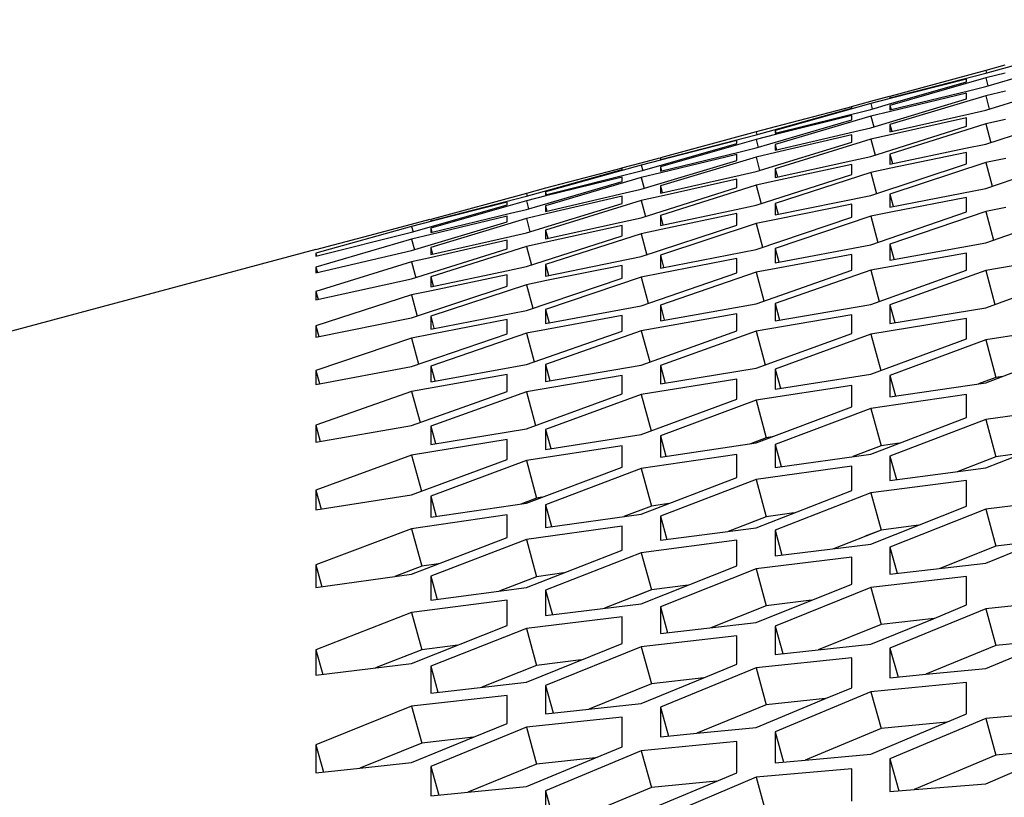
# Model space of a CAD drawing. Header units: millimetres. Extents: x 0 to 420, y 0 to 297.
# Tile 265 of 502: x 237.49 to 239.98, y 249.99 to 251.95. Entities that reach past the tile are written whole.
import ezdxf

# ---------------------------------------------------------------- set-up
doc = ezdxf.new("R2010")
doc.units = ezdxf.units.MM
doc.header["$LTSCALE"] = 23.1
doc.layers.get('0').update_dxf_attribs({"linetype": 'CONTINUOUS'})
doc.layers.add('DIM_PILOTEES', color=7, linetype='CONTINUOUS')
doc.styles.add('TEXTSTYLE_2', font='txt', dxfattribs={"width": 0.97619})
doc.styles.add('TEXTSTYLE_3', font='txt', dxfattribs={"width": 1.071429})
doc.styles.add('TEXTSTYLE_6', font='txt', dxfattribs={"width": 1.178571})
doc.dimstyles.new('DIMSTYLE_1', dxfattribs={"dimtxt": 2.5, "dimasz": 0.1875, "dimexe": 0.125, "dimexo": 0.0625, "dimgap": 1.25, "dimtad": 0, "dimtih": 1, "dimtoh": 1, "dimdsep": 46, "dimtxsty": 'TEXTSTYLE_2', "dimblk": '_FILLED', "dimblk1": '_FILLED', "dimblk2": '_FILLED', "dimcen": 0.09, "dimazin": 2, "dimtfac": 1, "dimtofl": 0, "dimtmove": 0, "dimatfit": 3, "dimldrblk": '_FILLED', "dimfxl": 1, "dimtolj": 1, "dimarcsym": 0})
doc.dimstyles.new('DIMSTYLE_2', dxfattribs={"dimtxt": 2.5, "dimasz": 0.1875, "dimexe": 0.125, "dimexo": 0.0625, "dimgap": 1.25, "dimtad": 0, "dimtih": 1, "dimtoh": 1, "dimdsep": 46, "dimtxsty": 'TEXTSTYLE_3', "dimblk": '_FILLED', "dimblk1": '_FILLED', "dimblk2": '_FILLED', "dimcen": 0.09, "dimazin": 2, "dimtfac": 1, "dimtofl": 0, "dimtmove": 0, "dimatfit": 3, "dimldrblk": '_FILLED', "dimfxl": 1, "dimtolj": 1, "dimarcsym": 0})
doc.dimstyles.new('DIMSTYLE_5', dxfattribs={"dimtxt": 2.5, "dimasz": 0.1875, "dimexe": 0.125, "dimexo": 0.0625, "dimgap": 1.25, "dimtad": 0, "dimtih": 1, "dimtoh": 1, "dimdsep": 46, "dimtxsty": 'TEXTSTYLE_6', "dimblk": '_FILLED', "dimblk1": '_FILLED', "dimblk2": '_FILLED', "dimcen": 0.09, "dimazin": 2, "dimtfac": 1, "dimtofl": 0, "dimtmove": 0, "dimatfit": 3, "dimldrblk": '_FILLED', "dimfxl": 1, "dimtolj": 1, "dimarcsym": 0})

# ---------------------------------------------------------------- blocks, each defined once
blk = doc.blocks.new('_FILLED')
at = {"color": 0, "linetype": 'BYBLOCK'}
blk.add_solid([(0, 0), (-1, 0.167), (-1, -0.167)], dxfattribs=at)
blk = doc.blocks.new('*D0')
at = {"layer": 'DIM_PILOTEES', "color": 2, "linetype": 'CONTINUOUS'}
for p, q in [((218.8808, 254.2086), (215.0951, 254.2086)), ((215.2201, 254.2086), (215.2201, 191.7537)), ((273.8528, 254.2086), (218.8808, 254.2086)), ((215.2201, 129.4471), (215.2201, 186.7537)), ((218.8808, 129.4471), (215.0951, 129.4471)), ((273.8782, 129.4471), (218.8808, 129.4471))]:
    blk.add_line(p, q, dxfattribs=at)
at = {"layer": 'DIM_PILOTEES', "color": 2, "linetype": 'CONTINUOUS', "xscale": 0.1875, "yscale": 0.1875, "zscale": 0.1875}
for p, rotation in [((215.2201, 254.2086), 90), ((215.2201, 129.4471), 270)]:
    blk.add_blockref('_FILLED', p, dxfattribs=dict(at, rotation=rotation))
at = {"layer": 'DIM_PILOTEES', "color": 2, "linetype": 'CONTINUOUS', "insert": (215.2201, 190.5037), "char_height": 2.5, "width": 10.982143, "attachment_point": 2, "line_spacing_factor": 0.9, "style": 'TEXTSTYLE_2'}
blk.add_mtext('{\\ftxt;\\W0.0001;\\H0.0001;\\~}{\\ftxt;\\W2.9285714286;\\H2.5; }{\\ftxt;\\W0.0001;\\H0.0001;\\~}', dxfattribs=at)
blk = doc.blocks.new('*D1')
at = {"layer": 'DIM_PILOTEES', "color": 2, "linetype": 'CONTINUOUS'}
for p, q in [((226.3883, 264.6125), (226.3883, 265.9875)), ((243.2945, 264.6125), (243.2945, 265.9875)), ((226.3883, 265.8625), (225.8883, 265.8625)), ((243.2945, 265.8625), (243.7945, 265.8625)), ((226.3883, 206.2157), (226.3883, 264.6125)), ((243.2945, 226.5584), (243.2945, 264.6125))]:
    blk.add_line(p, q, dxfattribs=at)
at = {"layer": 'DIM_PILOTEES', "color": 2, "linetype": 'CONTINUOUS', "xscale": 0.1875, "yscale": 0.1875, "zscale": 0.1875}
blk.add_blockref('_FILLED', (226.3883, 265.8625), dxfattribs=at)
at = {"layer": 'DIM_PILOTEES', "color": 2, "linetype": 'CONTINUOUS', "xscale": 0.1875, "yscale": 0.1875, "zscale": 0.1875, "rotation": 180}
blk.add_blockref('_FILLED', (243.2945, 265.8625), dxfattribs=at)
at = {"layer": 'DIM_PILOTEES', "color": 2, "linetype": 'CONTINUOUS', "insert": (235.5503, 267.1125), "char_height": 2.5, "width": 8.035714, "attachment_point": 2, "line_spacing_factor": 0.9, "style": 'TEXTSTYLE_3'}
blk.add_mtext('{\\ftxt;\\W0.0001;\\H0.0001;\\~}{\\ftxt;\\W2.1428571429;\\H2.5; }{\\ftxt;\\W0.0001;\\H0.0001;\\~}', dxfattribs=at)
blk = doc.blocks.new('*D8')
at = {"layer": 'DIM_PILOTEES', "color": 2, "linetype": 'CONTINUOUS'}
for p, q in [((226.3883, 276.7141), (226.3883, 278.0891)), ((276.2211, 276.7141), (276.2211, 278.0891)), ((226.3883, 277.9641), (248.9616, 277.9641)), ((276.2211, 277.9641), (257.3545, 277.9641)), ((226.3883, 206.2157), (226.3883, 276.7141)), ((276.2211, 241.6204), (276.2211, 276.7141))]:
    blk.add_line(p, q, dxfattribs=at)
at = {"layer": 'DIM_PILOTEES', "color": 2, "linetype": 'CONTINUOUS', "xscale": 0.1875, "yscale": 0.1875, "zscale": 0.1875, "rotation": 180}
blk.add_blockref('_FILLED', (226.3883, 277.9641), dxfattribs=at)
at = {"layer": 'DIM_PILOTEES', "color": 2, "linetype": 'CONTINUOUS', "xscale": 0.1875, "yscale": 0.1875, "zscale": 0.1875}
blk.add_blockref('_FILLED', (276.2211, 277.9641), dxfattribs=at)
at = {"layer": 'DIM_PILOTEES', "color": 2, "linetype": 'CONTINUOUS', "insert": (253.158, 279.2141), "char_height": 2.5, "width": 8.839286, "attachment_point": 2, "line_spacing_factor": 0.9, "style": 'TEXTSTYLE_6'}
blk.add_mtext('{\\ftxt;\\W0.0001;\\H0.0001;\\~}{\\ftxt;\\W2.3571428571;\\H2.5; }{\\ftxt;\\W0.0001;\\H0.0001;\\~}', dxfattribs=at)

msp = doc.modelspace()

# ---------------------------------------------------------------- linework, layer by layer
at = {"color": 3, "linetype": 'CONTINUOUS'}
for p, q in [((239.9756, 251.8285), (240.1713, 251.883)), ((239.9298, 251.7822), (240.1713, 251.8531)), ((239.9298, 251.823), (239.6883, 251.7572)), ((239.6883, 251.7536), (239.9298, 251.8157)), ((239.9782, 251.8358), (239.9298, 251.823)), ((239.9298, 251.8157), (239.9756, 251.8285)), ((239.9789, 251.8163), (239.9298, 251.8041)), ((239.6844, 251.7374), (239.8815, 251.7937)), ((239.9298, 251.8041), (239.6883, 251.7347)), ((239.8815, 251.801), (239.6888, 251.7517)), ((239.8815, 251.7937), (239.8815, 251.801)), ((239.9298, 251.7226), (240.1713, 251.797)), ((239.6883, 251.7238), (239.8895, 251.7725)), ((239.8895, 251.7725), (239.9298, 251.7822)), ((239.9795, 251.7706), (239.9298, 251.759)), ((239.5915, 251.7322), (239.64, 251.745)), ((239.64, 251.745), (239.6872, 251.7578)), ((239.6888, 251.7517), (239.64, 251.7392)), ((239.64, 251.6782), (239.8815, 251.7508)), ((239.9298, 251.759), (239.6883, 251.686)), ((239.6883, 251.7572), (239.6883, 251.7536)), ((239.8815, 251.7653), (239.6894, 251.7192)), ((239.8815, 251.7508), (239.8815, 251.7653)), ((239.396, 251.6732), (239.5917, 251.7277)), ((239.64, 251.7392), (239.3985, 251.6716)), ((239.3985, 251.6643), (239.64, 251.7246)), ((239.5917, 251.7313), (239.3987, 251.6805)), ((239.5917, 251.7277), (239.5917, 251.7313)), ((239.64, 251.7246), (239.6844, 251.7374)), ((239.6894, 251.7192), (239.64, 251.7072)), ((239.6883, 251.7347), (239.6883, 251.7238)), ((239.8895, 251.7135), (239.9298, 251.7226)), ((239.3502, 251.6271), (239.5917, 251.6979)), ((239.64, 251.7072), (239.3985, 251.6361)), ((239.5917, 251.7088), (239.3993, 251.6611)), ((239.5917, 251.6979), (239.5917, 251.7088)), ((239.6883, 251.6679), (239.8895, 251.7135)), ((239.8815, 251.7036), (239.69, 251.6605)), ((239.8815, 251.6818), (239.8815, 251.7036)), ((239.9298, 251.6369), (240.1713, 251.7147)), ((239.98, 251.6987), (239.9298, 251.6877)), ((239.3502, 251.6677), (239.1087, 251.6019)), ((239.3987, 251.6805), (239.3502, 251.6677)), ((239.3502, 251.6604), (239.396, 251.6732)), ((239.3985, 251.6716), (239.3985, 251.6643)), ((239.3985, 251.6216), (239.5998, 251.6688)), ((239.5998, 251.6688), (239.64, 251.6782)), ((239.64, 251.6056), (239.8815, 251.6818)), ((239.9298, 251.6877), (239.6883, 251.6113)), ((239.6883, 251.686), (239.6883, 251.6679)), ((239.1087, 251.5983), (239.3502, 251.6604)), ((239.3502, 251.6488), (239.1087, 251.5795)), ((239.3019, 251.6457), (239.1092, 251.5964)), ((239.3019, 251.6385), (239.3019, 251.6457)), ((239.3993, 251.6611), (239.3502, 251.6488)), ((239.3502, 251.5677), (239.5917, 251.6421)), ((239.64, 251.6492), (239.3985, 251.5745)), ((239.5917, 251.6602), (239.3999, 251.6156)), ((239.5917, 251.6421), (239.5917, 251.6602)), ((239.69, 251.6605), (239.64, 251.6492)), ((239.1049, 251.5822), (239.3019, 251.6385)), ((239.1087, 251.5687), (239.31, 251.6174)), ((239.31, 251.6174), (239.3502, 251.6271)), ((239.3985, 251.6361), (239.3985, 251.6216)), ((239.6883, 251.5859), (239.8793, 251.6262)), ((239.8793, 251.6262), (239.9298, 251.6369)), ((239.0604, 251.5897), (239.1076, 251.6025)), ((239.1092, 251.5964), (239.0604, 251.5839)), ((239.0604, 251.5232), (239.3019, 251.5958)), ((239.3502, 251.6039), (239.1087, 251.5311)), ((239.1087, 251.6019), (239.1087, 251.5983)), ((239.3019, 251.6102), (239.1099, 251.564)), ((239.3019, 251.5958), (239.3019, 251.6102)), ((239.3999, 251.6156), (239.3502, 251.6039)), ((239.3985, 251.5528), (239.5897, 251.5947)), ((239.5897, 251.5947), (239.64, 251.6056)), ((239.6883, 251.6113), (239.6883, 251.5859)), ((239.8815, 251.6157), (239.6905, 251.5757)), ((239.8815, 251.5866), (239.8815, 251.6157)), ((239.9298, 251.525), (240.1713, 251.6063)), ((239.9804, 251.6006), (239.9298, 251.5904)), ((238.8165, 251.518), (239.0121, 251.5724)), ((239.0604, 251.5839), (238.819, 251.5163)), ((238.819, 251.5091), (239.0604, 251.5694)), ((239.0121, 251.576), (238.8191, 251.5252)), ((239.0119, 251.5769), (239.0604, 251.5897)), ((239.0121, 251.5724), (239.0121, 251.576)), ((239.0604, 251.5694), (239.1049, 251.5822)), ((239.1087, 251.5795), (239.1087, 251.5687)), ((239.31, 251.5587), (239.3502, 251.5677)), ((239.3985, 251.5745), (239.3985, 251.5528)), ((239.5917, 251.5855), (239.4004, 251.544)), ((239.5917, 251.5602), (239.5917, 251.5855)), ((239.64, 251.5071), (239.8815, 251.5866)), ((239.6905, 251.5757), (239.64, 251.565)), ((239.9298, 251.5904), (239.6883, 251.5105)), ((238.7707, 251.472), (239.0121, 251.5428)), ((239.0604, 251.5521), (238.819, 251.481)), ((239.0121, 251.5536), (238.8198, 251.5059)), ((239.0121, 251.5428), (239.0121, 251.5536)), ((239.1099, 251.564), (239.0604, 251.5521)), ((239.1087, 251.513), (239.31, 251.5587)), ((239.3019, 251.5487), (239.1104, 251.5056)), ((239.3019, 251.527), (239.3019, 251.5487)), ((239.3502, 251.4823), (239.5917, 251.5602)), ((239.4004, 251.544), (239.3502, 251.533)), ((239.64, 251.565), (239.3985, 251.4869)), ((238.8191, 251.5252), (238.7707, 251.5124)), ((238.7707, 251.5052), (238.8165, 251.518)), ((239.0202, 251.5138), (239.0604, 251.5232)), ((239.0604, 251.4509), (239.3019, 251.527)), ((239.3502, 251.533), (239.1087, 251.4566)), ((239.1087, 251.5311), (239.1087, 251.513)), ((239.6883, 251.4779), (239.9298, 251.525)), ((238.7707, 251.5124), (238.5292, 251.4466)), ((238.5292, 251.443), (238.7707, 251.5052)), ((238.7707, 251.4936), (238.5292, 251.4243)), ((238.8198, 251.5059), (238.7707, 251.4936)), ((238.819, 251.5163), (238.819, 251.5091)), ((238.819, 251.4666), (239.0202, 251.5138)), ((239.0604, 251.4943), (238.819, 251.4197)), ((239.0121, 251.5052), (238.8204, 251.4605)), ((239.0121, 251.4872), (239.0121, 251.5052)), ((239.1104, 251.5056), (239.0604, 251.4943)), ((239.3985, 251.458), (239.64, 251.5071)), ((239.6883, 251.5105), (239.6883, 251.4779)), ((239.8815, 251.5017), (239.6908, 251.4648)), ((239.8815, 251.4655), (239.8815, 251.5017)), ((238.5253, 251.427), (238.7224, 251.4833)), ((238.7224, 251.4905), (238.5297, 251.4412)), ((238.7224, 251.4833), (238.7224, 251.4905)), ((238.7304, 251.4623), (238.7707, 251.472)), ((238.7707, 251.4129), (239.0121, 251.4872)), ((238.819, 251.481), (238.819, 251.4666)), ((239.1087, 251.4314), (239.2997, 251.4717)), ((239.2997, 251.4717), (239.3502, 251.4823)), ((239.3985, 251.4869), (239.3985, 251.458)), ((239.5917, 251.4848), (239.4009, 251.4463)), ((239.5917, 251.4522), (239.5917, 251.4848)), ((239.9808, 251.4765), (239.9298, 251.467)), ((239.9298, 251.3872), (240.1713, 251.4719)), ((238.4809, 251.4344), (238.5281, 251.4472)), ((238.5292, 251.4135), (238.7304, 251.4623)), ((238.7707, 251.4489), (238.5292, 251.3761)), ((238.5292, 251.4466), (238.5292, 251.443)), ((238.7224, 251.4551), (238.5303, 251.4089)), ((238.7224, 251.4407), (238.7224, 251.4551)), ((238.8204, 251.4605), (238.7707, 251.4489)), ((239.0102, 251.44), (239.0604, 251.4509)), ((239.1087, 251.4566), (239.1087, 251.4314)), ((239.3019, 251.4612), (239.1109, 251.4211)), ((239.3019, 251.4323), (239.3019, 251.4612)), ((239.3502, 251.371), (239.5917, 251.4522)), ((239.4009, 251.4463), (239.3502, 251.4361)), ((239.64, 251.4549), (239.3985, 251.3734)), ((239.64, 251.3825), (239.8815, 251.4655)), ((239.6908, 251.4648), (239.64, 251.4549)), ((239.9298, 251.467), (239.6883, 251.3838)), ((238.4809, 251.4286), (238.2394, 251.3611)), ((238.3602, 251.4025), (238.4809, 251.4344)), ((238.5297, 251.4412), (238.4809, 251.4286)), ((238.4809, 251.3682), (238.7224, 251.4407)), ((238.4809, 251.4142), (238.5253, 251.427)), ((238.5292, 251.4243), (238.5292, 251.4135)), ((238.819, 251.398), (239.0102, 251.44)), ((238.819, 251.4197), (238.819, 251.398)), ((239.0121, 251.4309), (238.8209, 251.3892)), ((239.0121, 251.4056), (239.0121, 251.4309)), ((239.0604, 251.3528), (239.3019, 251.4323)), ((239.1109, 251.4211), (239.0604, 251.4105)), ((239.3502, 251.4361), (239.1087, 251.3563)), ((238.2394, 251.3539), (238.4809, 251.4142)), ((238.2394, 251.3704), (238.3602, 251.4025)), ((238.4809, 251.397), (238.2394, 251.3259)), ((238.5303, 251.4089), (238.4809, 251.397)), ((238.5292, 251.3581), (238.7304, 251.4038)), ((238.7224, 251.3939), (238.5309, 251.3507)), ((238.7224, 251.3722), (238.7224, 251.3939)), ((238.7304, 251.4038), (238.7707, 251.4129)), ((238.7707, 251.3278), (239.0121, 251.4056)), ((239.0604, 251.4105), (238.819, 251.3324)), ((238.2394, 251.3707), (235.0709, 250.5217)), ((238.2394, 251.3707), (238.2394, 251.3704)), ((238.2394, 251.3115), (238.4809, 251.3682)), ((238.4809, 251.2962), (238.7224, 251.3722)), ((238.7707, 251.3783), (238.5292, 251.302)), ((238.5292, 251.3761), (238.5292, 251.3581)), ((238.8209, 251.3892), (238.7707, 251.3783)), ((239.1087, 251.3238), (239.3502, 251.371)), ((239.3985, 251.3372), (239.64, 251.3825)), ((239.3985, 251.3734), (239.3985, 251.3372)), ((239.6883, 251.3439), (239.9298, 251.3872)), ((239.6883, 251.3838), (239.6883, 251.3439)), ((238.2394, 251.3611), (238.2394, 251.3539)), ((238.5309, 251.3507), (238.4809, 251.3394)), ((238.819, 251.3036), (239.0604, 251.3528)), ((239.1087, 251.3563), (239.1087, 251.3238)), ((239.3019, 251.3477), (239.1113, 251.3107)), ((239.3019, 251.3116), (239.3019, 251.3477)), ((239.5917, 251.3581), (239.4012, 251.3227)), ((239.5917, 251.3184), (239.5917, 251.3581)), ((239.8815, 251.3618), (239.64, 251.3188)), ((239.8815, 251.3183), (239.8815, 251.3618)), ((240.1713, 251.3587), (239.9298, 251.3177)), ((238.4809, 251.3394), (238.2394, 251.2648)), ((238.2394, 251.3259), (238.2394, 251.3115)), ((238.7202, 251.3172), (238.7707, 251.3278)), ((238.819, 251.3324), (238.819, 251.3036)), ((239.0121, 251.3306), (238.8213, 251.292)), ((239.0121, 251.2981), (239.0121, 251.3306)), ((239.4012, 251.3227), (239.3502, 251.3132)), ((239.3502, 251.2338), (239.5917, 251.3184)), ((239.64, 251.3188), (239.3985, 251.234)), ((239.64, 251.2321), (239.8815, 251.3183)), ((238.2394, 251.2433), (238.4809, 251.2962)), ((238.5292, 251.2768), (238.7202, 251.3172)), ((238.5292, 251.302), (238.5292, 251.2768)), ((238.7224, 251.3067), (238.5313, 251.2666)), ((238.7224, 251.2779), (238.7224, 251.3067)), ((238.7707, 251.217), (239.0121, 251.2981)), ((239.0604, 251.3008), (238.819, 251.2194)), ((239.0604, 251.2287), (239.3019, 251.3116)), ((239.1113, 251.3107), (239.0604, 251.3008)), ((239.3502, 251.3132), (239.1087, 251.23)), ((239.9298, 251.3177), (239.6883, 251.2311)), ((239.9298, 251.2236), (240.1713, 251.3115)), ((238.4809, 251.1985), (238.7224, 251.2779)), ((238.7707, 251.2817), (238.5292, 251.202)), ((238.8213, 251.292), (238.7707, 251.2817)), ((238.2394, 251.2648), (238.2394, 251.2433)), ((238.4809, 251.256), (238.2394, 251.178)), ((238.5313, 251.2666), (238.4809, 251.256)), ((238.819, 251.1834), (239.0604, 251.2287)), ((238.819, 251.2194), (238.819, 251.1834)), ((239.1087, 251.1904), (239.3502, 251.2338)), ((239.1087, 251.23), (239.1087, 251.1904)), ((239.3985, 251.234), (239.3985, 251.1907)), ((239.3985, 251.1907), (239.64, 251.2321)), ((239.6883, 251.2311), (239.6883, 251.1841)), ((239.6883, 251.1841), (239.9298, 251.2236)), ((238.2394, 251.1493), (238.4809, 251.1985)), ((238.5292, 251.1697), (238.7707, 251.217)), ((238.5292, 251.202), (238.5292, 251.1697)), ((239.0121, 251.2044), (238.8217, 251.1689)), ((239.0121, 251.1648), (239.0121, 251.2044)), ((239.3019, 251.2084), (239.0604, 251.1653)), ((239.3019, 251.1651), (239.3019, 251.2084)), ((239.5917, 251.2056), (239.3502, 251.1645)), ((239.5917, 251.1587), (239.5917, 251.2056)), ((239.8815, 251.196), (239.64, 251.1569)), ((239.8815, 251.1454), (239.8815, 251.196)), ((238.2394, 251.178), (238.2394, 251.1493)), ((238.7224, 251.1937), (238.5317, 251.1567)), ((238.7224, 251.1578), (238.7224, 251.1937)), ((238.8217, 251.1689), (238.7707, 251.1594)), ((240.1713, 251.1796), (239.9298, 251.1425)), ((238.4809, 251.1468), (238.2394, 251.0654)), ((238.4809, 251.075), (238.7224, 251.1578)), ((238.5317, 251.1567), (238.4809, 251.1468)), ((238.7707, 251.1594), (238.5292, 251.0763)), ((238.7707, 251.0803), (239.0121, 251.1648)), ((239.0604, 251.1653), (238.819, 251.0805)), ((239.0604, 251.0789), (239.3019, 251.1651)), ((239.3502, 251.1645), (239.1087, 251.078)), ((239.3502, 251.0708), (239.5917, 251.1587)), ((239.64, 251.1569), (239.3985, 251.0688)), ((239.64, 251.0558), (239.8815, 251.1454)), ((239.9298, 251.1425), (239.6883, 251.0527)), ((239.9298, 251.0341), (240.1713, 251.1253)), ((238.2394, 251.0295), (238.4809, 251.075)), ((238.5292, 251.0368), (238.7707, 251.0803)), ((238.5292, 251.0763), (238.5292, 251.0368)), ((238.819, 251.0805), (238.819, 251.0374)), ((238.819, 251.0374), (239.0604, 251.0789)), ((239.1087, 251.078), (239.1087, 251.0312)), ((239.1087, 251.0312), (239.3502, 251.0708)), ((238.2394, 251.0654), (238.2394, 251.0295)), ((238.7224, 251.055), (238.4809, 251.0118)), ((238.7224, 251.0119), (238.7224, 251.055)), ((239.0121, 251.0525), (238.7707, 251.0113)), ((239.0121, 251.0058), (239.0121, 251.0525)), ((239.3985, 251.0688), (239.3985, 251.0183)), ((239.3985, 251.0183), (239.64, 251.0558)), ((239.6883, 251.0527), (239.6883, 250.9986)), ((239.3019, 251.0433), (239.0604, 251.0041)), ((239.3019, 250.9929), (239.3019, 251.0433)), ((239.5917, 251.0273), (239.3502, 250.9901)), ((239.5917, 250.9732), (239.5917, 251.0273)), ((239.6883, 250.9986), (239.9298, 251.0341)), ((238.4809, 251.0118), (238.2394, 250.9271)), ((238.4809, 250.9258), (238.7224, 251.0119)), ((238.7707, 251.0113), (238.5292, 250.9249)), ((238.7707, 250.918), (239.0121, 251.0058)), ((239.0604, 251.0041), (238.819, 250.916)), ((239.8815, 251.0045), (239.64, 250.9693)), ((239.8815, 250.9467), (239.8815, 251.0045)), ((239.0604, 250.9034), (239.3019, 250.9929)), ((239.3502, 250.9901), (239.1087, 250.9004)), ((239.3502, 250.8821), (239.5917, 250.9732)), ((240.1713, 250.9749), (239.9298, 250.9417)), ((239.64, 250.9693), (239.3985, 250.8779)), ((239.64, 250.854), (239.8815, 250.9467)), ((238.2394, 250.9271), (238.2394, 250.8842)), ((238.2394, 250.8842), (238.4809, 250.9258)), ((238.5292, 250.9249), (238.5292, 250.8784)), ((239.9298, 250.9417), (239.6883, 250.8486)), ((238.5292, 250.8784), (238.7707, 250.918)), ((238.819, 250.916), (238.819, 250.8658)), ((238.819, 250.8658), (239.0604, 250.9034)), ((239.1087, 250.9004), (239.1087, 250.8465)), ((239.9298, 250.819), (240.1713, 250.9134)), ((238.7224, 250.8906), (238.4809, 250.8513)), ((238.7224, 250.8404), (238.7224, 250.8906)), ((239.0121, 250.875), (238.7707, 250.8376)), ((239.0121, 250.8211), (239.0121, 250.875)), ((239.1087, 250.8465), (239.3502, 250.8821)), ((239.3985, 250.8779), (239.3985, 250.8203)), ((238.4809, 250.8513), (238.2394, 250.7633)), ((239.3019, 250.8526), (239.0604, 250.8172)), ((239.3019, 250.7951), (239.3019, 250.8526)), ((239.3985, 250.8203), (239.64, 250.854)), ((239.6883, 250.8486), (239.6883, 250.7874)), ((238.4809, 250.751), (238.7224, 250.8404)), ((238.7707, 250.8376), (238.5292, 250.748)), ((238.7707, 250.7301), (239.0121, 250.8211)), ((239.5917, 250.8234), (239.3502, 250.7901)), ((239.5917, 250.7622), (239.5917, 250.8234)), ((239.0604, 250.8172), (238.819, 250.726)), ((239.6883, 250.7874), (239.9298, 250.819)), ((239.0604, 250.7024), (239.3019, 250.7951)), ((239.3502, 250.7901), (239.1087, 250.6971)), ((239.8815, 250.7874), (239.64, 250.7561)), ((239.8815, 250.7225), (239.8815, 250.7874)), ((238.2394, 250.7633), (238.2394, 250.7133)), ((238.2394, 250.7133), (238.4809, 250.751)), ((238.5292, 250.748), (238.5292, 250.6944)), ((239.3502, 250.6679), (239.5917, 250.7622)), ((239.64, 250.7561), (239.3985, 250.6615)), ((238.5292, 250.6944), (238.7707, 250.7301)), ((238.819, 250.726), (238.819, 250.6687)), ((239.64, 250.6266), (239.8815, 250.7225)), ((240.1713, 250.7445), (239.9298, 250.7152)), ((238.7224, 250.7007), (238.4809, 250.6652)), ((238.7224, 250.6434), (238.7224, 250.7007)), ((238.819, 250.6687), (239.0604, 250.7024)), ((239.1087, 250.6971), (239.1087, 250.6362)), ((239.9298, 250.7152), (239.6883, 250.619)), ((239.9298, 250.5784), (240.1713, 250.676)), ((238.4809, 250.6652), (238.2394, 250.574)), ((239.0121, 250.6719), (238.7707, 250.6384)), ((239.0121, 250.611), (239.0121, 250.6719)), ((239.1087, 250.6362), (239.3502, 250.6679)), ((239.3985, 250.6615), (239.3985, 250.5969)), ((238.4809, 250.5509), (238.7224, 250.6434)), ((238.7707, 250.6384), (238.5292, 250.5457)), ((239.3019, 250.6363), (239.0604, 250.6049)), ((239.3019, 250.5718), (239.3019, 250.6363)), ((239.3985, 250.5969), (239.64, 250.6266)), ((238.7707, 250.5168), (239.0121, 250.611)), ((239.0604, 250.6049), (238.819, 250.5105)), ((239.6883, 250.619), (239.6883, 250.5508)), ((238.2394, 250.574), (238.2394, 250.517)), ((239.5917, 250.594), (239.3502, 250.5646)), ((239.5917, 250.5257), (239.5917, 250.594)), ((239.6883, 250.5508), (239.9298, 250.5784)), ((238.2394, 250.517), (238.4809, 250.5509)), ((239.0604, 250.476), (239.3019, 250.5718)), ((239.3502, 250.5646), (239.1087, 250.4685)), ((238.5292, 250.5457), (238.5292, 250.485)), ((239.3502, 250.4283), (239.5917, 250.5257)), ((239.8815, 250.5447), (239.64, 250.5174)), ((239.8815, 250.4729), (239.8815, 250.5447)), ((238.5292, 250.485), (238.7707, 250.5168)), ((238.819, 250.5105), (238.819, 250.4461)), ((239.64, 250.5174), (239.3985, 250.4197)), ((238.7224, 250.4853), (238.4809, 250.4538)), ((238.7224, 250.421), (238.7224, 250.4853)), ((238.819, 250.4461), (239.0604, 250.476)), ((240.1713, 250.4887), (239.9298, 250.4634)), ((238.4809, 250.4538), (238.2394, 250.3595)), ((239.1087, 250.4685), (239.1087, 250.4005)), ((239.9298, 250.4634), (239.6883, 250.3641)), ((239.7994, 250.4392), (239.8815, 250.4729)), ((239.0121, 250.4434), (238.7707, 250.4139)), ((239.0121, 250.3755), (239.0121, 250.4434)), ((239.1087, 250.4005), (239.3502, 250.4283)), ((239.64, 250.3739), (239.7994, 250.4392)), ((238.4809, 250.3254), (238.7224, 250.421)), ((238.7707, 250.4139), (238.5292, 250.318)), ((239.3985, 250.4197), (239.3985, 250.3481)), ((239.9298, 250.3125), (240.1713, 250.4131)), ((238.7707, 250.2783), (239.0121, 250.3755)), ((239.3019, 250.3947), (239.0604, 250.3672)), ((239.3019, 250.3232), (239.3019, 250.3947)), ((239.5067, 250.3597), (239.64, 250.3739)), ((238.2394, 250.3595), (238.2394, 250.2954)), ((239.0604, 250.3672), (238.819, 250.2697)), ((239.3985, 250.3481), (239.5067, 250.3597)), ((239.6883, 250.3641), (239.6883, 250.2888)), ((238.2394, 250.2954), (238.4809, 250.3254)), ((239.5917, 250.3392), (239.3502, 250.3138)), ((239.5917, 250.264), (239.5917, 250.3392)), ((238.5292, 250.318), (238.5292, 250.2503)), ((239.3502, 250.3138), (239.1087, 250.2147)), ((239.2184, 250.289), (239.3019, 250.3232)), ((239.779, 250.2978), (239.9298, 250.3125)), ((238.5292, 250.2503), (238.7707, 250.2783)), ((239.0604, 250.2243), (239.2184, 250.289)), ((239.8815, 250.2768), (239.64, 250.2535)), ((239.6883, 250.2888), (239.779, 250.2978)), ((239.8815, 250.198), (239.8815, 250.2768)), ((238.819, 250.2697), (238.819, 250.1984)), ((239.64, 250.2535), (239.3985, 250.1528)), ((239.5258, 250.2366), (239.5917, 250.264)), ((238.7224, 250.2447), (238.4809, 250.2171)), ((238.7224, 250.1735), (238.7224, 250.2447)), ((239.3502, 250.1636), (239.5258, 250.2366)), ((238.4809, 250.2171), (238.2394, 250.1197)), ((238.819, 250.1984), (238.9285, 250.2102)), ((238.9285, 250.2102), (239.0604, 250.2243)), ((239.1087, 250.2147), (239.1087, 250.1397)), ((240.1713, 250.2076), (239.9298, 250.1863)), ((239.0121, 250.1898), (238.7707, 250.1642)), ((239.0121, 250.1148), (239.0121, 250.1898)), ((239.64, 250.096), (239.8815, 250.198)), ((239.9298, 250.1863), (239.6883, 250.084)), ((238.7707, 250.1642), (238.5292, 250.0652)), ((238.6374, 250.1388), (238.7224, 250.1735)), ((239.2008, 250.1489), (239.3502, 250.1636)), ((239.3985, 250.1528), (239.3985, 250.0742)), ((238.4809, 250.0748), (238.6374, 250.1388)), ((239.3019, 250.128), (239.0604, 250.1044)), ((239.1087, 250.1397), (239.2008, 250.1489)), ((239.3019, 250.0494), (239.3019, 250.128)), ((238.2394, 250.1197), (238.2394, 250.0487)), ((239.0604, 250.1044), (238.819, 250.0039)), ((238.9449, 250.087), (239.0121, 250.1148)), ((239.9298, 250.0215), (240.1713, 250.1251)), ((238.7707, 250.0146), (238.9449, 250.087)), ((239.3985, 250.0742), (239.4746, 250.0811)), ((239.4746, 250.0811), (239.64, 250.096)), ((239.6883, 250.084), (239.6883, 250.0018)), ((238.2394, 250.0487), (238.3504, 250.0608)), ((238.3504, 250.0608), (238.4809, 250.0748)), ((238.5292, 250.0652), (238.5292, 249.9906)), ((239.5917, 250.0593), (239.3502, 250.0378)), ((239.5917, 249.9771), (239.5917, 250.0593)), ((239.0604, 249.9476), (239.3019, 250.0494)), ((239.3502, 250.0378), (239.1087, 249.9358)), ((238.6226, 249.9999), (238.7707, 250.0146)), ((238.819, 250.0039), (238.819, 249.9256)), ((239.6883, 250.0018), (239.7498, 250.0069)), ((239.7498, 250.0069), (239.9298, 250.0215)), ((238.5292, 249.9906), (238.6226, 249.9999))]:
    msp.add_line(p, q, dxfattribs=at)
at = {"color": 7, "linetype": 'CONTINUOUS'}
for p, q in [((239.9298, 251.823), (239.9316, 251.8162)), ((239.9298, 251.8041), (239.9352, 251.7837)), ((239.9298, 251.759), (239.9389, 251.725)), ((239.64, 251.7392), (239.6436, 251.7256)), ((239.6883, 251.7347), (239.691, 251.7245)), ((239.64, 251.7072), (239.6473, 251.6801)), ((239.3502, 251.6677), (239.352, 251.6609)), ((239.3985, 251.6716), (239.4003, 251.6648)), ((239.6883, 251.686), (239.6928, 251.6691)), ((239.9298, 251.6877), (239.9425, 251.6403)), ((239.3502, 251.6488), (239.3557, 251.6286)), ((239.64, 251.6492), (239.6509, 251.6086)), ((239.3985, 251.6361), (239.4021, 251.6226)), ((239.3502, 251.6039), (239.3593, 251.5702)), ((239.6883, 251.6113), (239.6947, 251.5876)), ((239.0604, 251.5839), (239.0641, 251.5704)), ((239.1087, 251.5795), (239.1115, 251.5694)), ((239.3985, 251.5745), (239.404, 251.5543)), ((239.9298, 251.5904), (239.9459, 251.5305)), ((239.0604, 251.5521), (239.0677, 251.5251)), ((239.64, 251.565), (239.6546, 251.511)), ((239.1087, 251.5311), (239.1133, 251.5142)), ((239.3502, 251.533), (239.3629, 251.4858)), ((238.7707, 251.5124), (238.7725, 251.5057)), ((238.7707, 251.4936), (238.7761, 251.4734)), ((238.819, 251.5163), (238.8208, 251.5096)), ((239.0604, 251.4943), (239.0713, 251.4539)), ((239.6883, 251.5105), (239.6965, 251.4801)), ((238.819, 251.481), (238.8226, 251.4675)), ((239.3985, 251.4869), (239.4058, 251.4599)), ((238.7707, 251.4489), (238.7797, 251.4153)), ((239.1087, 251.4566), (239.1151, 251.4331)), ((239.64, 251.4549), (239.6579, 251.3887)), ((239.9298, 251.467), (239.9495, 251.3942)), ((238.4809, 251.4286), (238.4845, 251.4152)), ((238.5292, 251.4243), (238.5319, 251.4142)), ((238.819, 251.4197), (238.8244, 251.3995)), ((239.3502, 251.4361), (239.3663, 251.3764)), ((238.4809, 251.397), (238.4881, 251.3701)), ((239.0604, 251.4105), (239.0749, 251.3567)), ((238.5292, 251.3761), (238.5337, 251.3593)), ((238.7707, 251.3783), (238.7833, 251.3312)), ((239.3985, 251.3734), (239.4076, 251.3397)), ((239.6883, 251.3838), (239.6983, 251.3467)), ((238.2394, 251.3611), (238.2412, 251.3544)), ((239.1087, 251.3563), (239.1169, 251.326)), ((238.2394, 251.3259), (238.243, 251.3125)), ((238.4809, 251.3394), (238.4917, 251.2991)), ((238.819, 251.3324), (238.8262, 251.3056)), ((239.64, 251.3188), (239.6614, 251.2397)), ((238.5292, 251.302), (238.5355, 251.2785)), ((239.0604, 251.3008), (239.0783, 251.2349)), ((239.3502, 251.3132), (239.3698, 251.2407)), ((239.9298, 251.3177), (239.953, 251.2321)), ((238.7707, 251.2817), (238.7867, 251.2223)), ((238.2394, 251.2648), (238.2448, 251.2447)), ((238.4809, 251.256), (238.4953, 251.2024)), ((238.819, 251.2194), (238.828, 251.1858)), ((239.1087, 251.23), (239.1187, 251.1931)), ((239.3985, 251.234), (239.4097, 251.1926)), ((239.6883, 251.2311), (239.7005, 251.1861)), ((238.5292, 251.202), (238.5373, 251.1719)), ((238.2394, 251.178), (238.2466, 251.1512)), ((238.4809, 251.1468), (238.4986, 251.0811)), ((238.7707, 251.1594), (238.7902, 251.0872)), ((239.0604, 251.1653), (239.0818, 251.0866)), ((239.3502, 251.1645), (239.3734, 251.0792)), ((239.64, 251.1569), (239.665, 251.0651)), ((239.9298, 251.1425), (239.9557, 251.0477)), ((238.5292, 251.0763), (238.5391, 251.0395)), ((238.819, 251.0805), (238.8301, 251.0393)), ((239.1087, 251.078), (239.1209, 251.0333)), ((238.2394, 251.0654), (238.2484, 251.032)), ((239.3985, 251.0688), (239.4117, 251.0204)), ((239.6883, 251.0527), (239.7025, 251.0007)), ((239.9557, 251.0477), (239.912, 251.0315)), ((239.9727, 251.0503), (239.9557, 251.0477)), ((239.9727, 251.0503), (239.9557, 251.0477)), ((238.4809, 251.0118), (238.5022, 250.9334)), ((238.7707, 251.0113), (238.7937, 250.9264)), ((239.0604, 251.0041), (239.0853, 250.9127)), ((239.3502, 250.9901), (239.3761, 250.8953)), ((239.64, 250.9693), (239.6659, 250.8747)), ((238.2394, 250.9271), (238.2505, 250.8861)), ((238.5292, 250.9249), (238.5413, 250.8804)), ((239.9298, 250.9417), (239.9557, 250.8474)), ((238.819, 250.916), (238.8321, 250.8679)), ((239.1087, 250.9004), (239.1229, 250.8486)), ((239.3912, 250.8976), (239.3761, 250.8953)), ((239.3912, 250.8976), (239.3761, 250.8953)), ((239.3761, 250.8953), (239.3359, 250.8803)), ((239.3985, 250.8779), (239.4137, 250.8225)), ((239.6659, 250.8747), (239.5942, 250.8476)), ((239.7113, 250.8814), (239.6659, 250.8747)), ((238.4809, 250.8513), (238.5057, 250.7602)), ((239.6364, 250.8636), (239.6256, 250.8595)), ((239.6883, 250.8486), (239.7045, 250.7895)), ((239.9557, 250.8474), (239.8575, 250.8096)), ((240.0277, 250.8574), (239.9557, 250.8474)), ((238.7707, 250.8376), (238.7965, 250.7428)), ((239.0604, 250.8172), (239.0863, 250.7227)), ((239.3502, 250.7901), (239.3761, 250.6958)), ((238.2394, 250.7633), (238.2525, 250.7153)), ((238.5292, 250.748), (238.5433, 250.6965)), ((239.64, 250.7561), (239.6659, 250.662)), ((238.7965, 250.7428), (238.7563, 250.7279)), ((238.7696, 250.7329), (238.7563, 250.7279)), ((238.8098, 250.7449), (238.7965, 250.7428)), ((238.8098, 250.7449), (238.7965, 250.7428)), ((238.819, 250.726), (238.8341, 250.6708)), ((239.0863, 250.7227), (239.0164, 250.6963)), ((239.1299, 250.7291), (239.0863, 250.7227)), ((239.1299, 250.7291), (239.0863, 250.7227)), ((239.1087, 250.6971), (239.1249, 250.6383)), ((239.4465, 250.7056), (239.3761, 250.6958)), ((239.9298, 250.7152), (239.9557, 250.6215)), ((239.3761, 250.6958), (239.2796, 250.6587)), ((239.3761, 250.6958), (239.3359, 250.6803)), ((239.7601, 250.6744), (239.6659, 250.662)), ((238.4809, 250.6652), (238.5068, 250.5706)), ((239.3985, 250.6615), (239.4157, 250.599)), ((239.6659, 250.662), (239.5457, 250.6151)), ((239.6659, 250.662), (239.6256, 250.6463)), ((238.7707, 250.6384), (238.7965, 250.5441)), ((240.0713, 250.6356), (239.9557, 250.6215)), ((239.0604, 250.6049), (239.0863, 250.5109)), ((239.6883, 250.619), (239.7066, 250.5529)), ((239.9557, 250.6215), (239.8142, 250.5653)), ((238.2394, 250.574), (238.2545, 250.5191)), ((238.5485, 250.5768), (238.5068, 250.5706)), ((238.5485, 250.5768), (238.5068, 250.5706)), ((238.5068, 250.5706), (238.4386, 250.545)), ((238.8653, 250.5537), (238.7965, 250.5441)), ((239.3502, 250.5646), (239.3761, 250.4709)), ((238.5292, 250.5457), (238.5453, 250.4871)), ((238.7965, 250.5441), (238.7017, 250.5078)), ((238.7648, 250.532), (238.7563, 250.5287)), ((239.179, 250.5231), (239.0863, 250.5109)), ((238.819, 250.5105), (238.8361, 250.4483)), ((239.0863, 250.5109), (238.9677, 250.4646)), ((239.0863, 250.5109), (239.0461, 250.4952)), ((239.64, 250.5174), (239.6659, 250.424)), ((239.4903, 250.4849), (239.3761, 250.4709)), ((238.4809, 250.4538), (238.5068, 250.3597)), ((239.1087, 250.4685), (239.127, 250.4026)), ((239.3761, 250.4709), (239.2361, 250.4153)), ((239.9298, 250.4634), (239.9557, 250.3703)), ((239.6659, 250.424), (239.5067, 250.3597)), ((239.7994, 250.4392), (239.6659, 250.424)), ((238.7707, 250.4139), (238.7965, 250.3202)), ((239.3985, 250.4197), (239.4178, 250.3502)), ((240.1067, 250.3863), (239.9557, 250.3703)), ((238.2394, 250.3595), (238.2565, 250.2975)), ((238.5068, 250.3597), (238.3897, 250.3141)), ((238.5978, 250.3718), (238.5068, 250.3597)), ((239.0604, 250.3672), (239.0863, 250.2738)), ((239.6883, 250.3641), (239.7087, 250.2909)), ((239.9557, 250.3703), (239.779, 250.2978)), ((238.4727, 250.3465), (238.4665, 250.3441)), ((238.9092, 250.3341), (238.7965, 250.3202)), ((238.5292, 250.318), (238.5473, 250.2524)), ((238.7965, 250.3202), (238.6581, 250.2653)), ((239.3502, 250.3138), (239.3761, 250.2207)), ((239.2184, 250.289), (239.0863, 250.2738)), ((238.819, 250.2697), (238.8382, 250.2005)), ((239.0863, 250.2738), (238.9285, 250.2102)), ((239.64, 250.2535), (239.6659, 250.1607)), ((239.5258, 250.2366), (239.3761, 250.2207)), ((238.4809, 250.2171), (238.5068, 250.1237)), ((239.1087, 250.2147), (239.129, 250.1417)), ((239.3761, 250.2207), (239.2008, 250.1489)), ((239.8316, 250.1769), (239.6659, 250.1607)), ((239.9298, 250.1863), (239.9557, 250.0939)), ((238.7707, 250.1642), (238.7965, 250.0711)), ((239.3985, 250.1528), (239.4199, 250.0761)), ((239.6659, 250.1607), (239.4746, 250.0811)), ((238.6374, 250.1388), (238.5068, 250.1237)), ((238.2394, 250.1197), (238.2585, 250.0508)), ((238.5068, 250.1237), (238.3504, 250.0608)), ((239.0604, 250.1044), (239.0863, 250.0117)), ((240.1361, 250.11), (239.9557, 250.0939)), ((238.9449, 250.087), (238.7965, 250.0711)), ((239.6883, 250.084), (239.7109, 250.0037)), ((239.9557, 250.0939), (239.7497, 250.0069)), ((238.5292, 250.0652), (238.5494, 249.9926)), ((238.7965, 250.0711), (238.6226, 249.9999)), ((239.2508, 250.0279), (239.0863, 250.0117)), ((239.3502, 250.0378), (239.3761, 249.9455)), ((238.819, 250.0039), (238.8403, 249.9276)), ((239.0863, 250.0117), (238.8963, 249.9327))]:
    msp.add_line(p, q, dxfattribs=at)

# ---------------------------------------------------------------- dimensions: what is measured, and where the dimension line sits
at = {"layer": 'DIM_PILOTEES', "color": 2, "linetype": 'CONTINUOUS'}
for base, p1, p2, angle, text, dimstyle, picture, middle in [((226.3883, 277.9641), (276.2211, 241.5579), (226.3883, 206.1532), 180, '{\\ftxt;\\W0.0001;\\H0.0001;\\~}{\\ftxt;\\W2.3571428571;\\H2.5; }{\\ftxt;\\W0.0001;\\H0.0001;\\~}', 'DIMSTYLE_5', '*D8', (250.2116, 276.7141)), ((226.3883, 265.8625), (243.2945, 226.4959), (226.3883, 206.1532), 180, '{\\ftxt;\\W0.0001;\\H0.0001;\\~}{\\ftxt;\\W2.1428571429;\\H2.5; }{\\ftxt;\\W0.0001;\\H0.0001;\\~}', 'DIMSTYLE_2', '*D1', (232.8717, 264.6125)), ((215.2201, 254.2086), (273.9407, 129.4471), (273.9153, 254.2086), 90, '{\\ftxt;\\W0.0001;\\H0.0001;\\~}{\\ftxt;\\W2.9285714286;\\H2.5; }{\\ftxt;\\W0.0001;\\H0.0001;\\~}', 'DIMSTYLE_1', '*D0', (211.5594, 188.0037))]:
    dim = msp.add_linear_dim(base=base, p1=p1, p2=p2, angle=angle, text=text, dimstyle=dimstyle, dxfattribs=at)
    dim.commit()
    dim.dimension.update_dxf_attribs({"geometry": picture, "text_midpoint": middle, "dimtype": 160})

doc.saveas('drawing.dxf')
